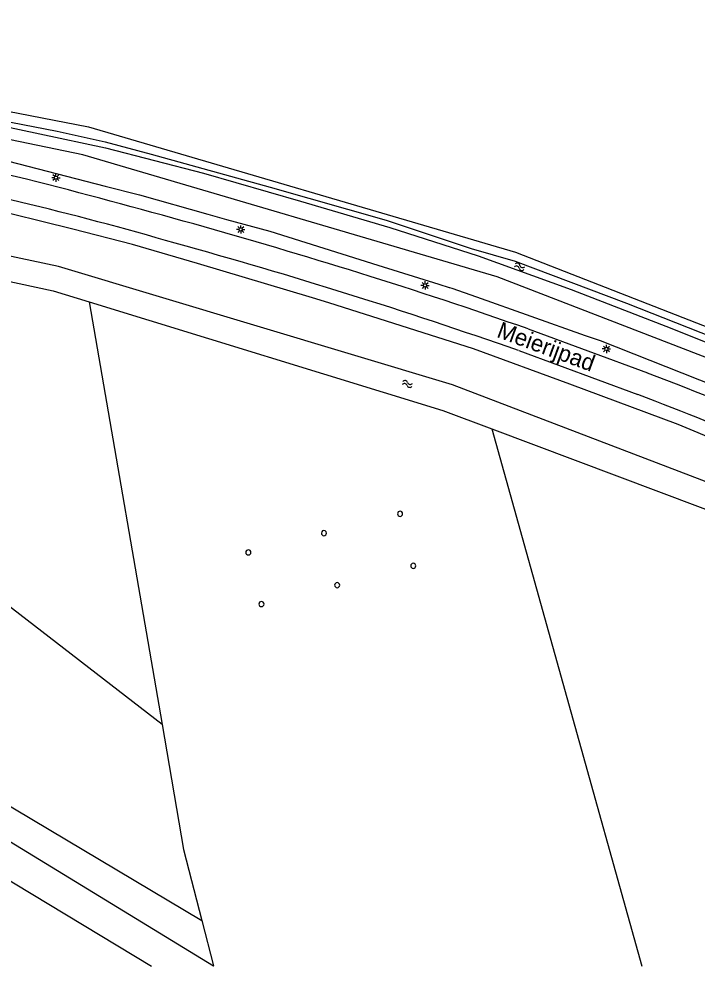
# Model space of a CAD drawing. Extents: x 135999 to 138000, y 396000 to 398501.
# Drawn here: x 137281 to 137383.9, y 396000 to 396143.7 of the extents above; entities that cross this region are included whole.
import ezdxf

# ---------------------------------------------------------------- set-up
doc = ezdxf.new("R2010")
doc.units = 0
for name, color, linetype in [('gg-anno-openbare ruimte label', 7, 'Continuous'), ('gg-bbg-hoogspanningsmast', 7, 'Continuous'), ('gg-knt-verharding', 7, 'Continuous'), ('gg-kntw-bovenkant insteek waterloop', 7, 'Continuous'), ('gg-kntw-waterlijn', 7, 'Continuous'), ('gt-grn-groengrens', 7, 'Continuous'), ('gt-symb-lichtmast', 7, 'Continuous'), ('gt-symb-watersymbool', 7, 'Continuous')]:
    doc.layers.add(name, color=color, linetype=linetype)

# ---------------------------------------------------------------- blocks, each defined once
blk = doc.blocks.new('gt0-WA')
at = {"layer": 'gt-symb-watersymbool'}
for centre, start, end in [((-0.32, 0.02), 28.0725, 151.9275), ((0.43, 0.42), 208.0725, 331.9275), ((-0.32, -0.43), 28.0725, 151.9275), ((0.43, -0.03), 208.0725, 331.9275)]:
    blk.add_arc(centre, 0.425, start, end, dxfattribs=at)
blk = doc.blocks.new('gt0-LMAST')
at = {"layer": 'gt-symb-lichtmast'}
for p, q in [((-0.18, 0.17), (-0.45, 0.44)), ((-0.01, 0.25), (-0.01, 0.62)), ((0.17, 0.17), (0.44, 0.44)), ((-0.26, 0), (-0.63, 0)), ((-0.18, -0.18), (-0.45, -0.45)), ((-0.01, -0.25), (-0.01, -0.63)), ((0.44, -0.45), (0.17, -0.18)), ((0.24, 0), (0.62, 0))]:
    blk.add_line(p, q, dxfattribs=at)
blk.add_circle((-0.01, 0), 0.25, dxfattribs=at)

msp = doc.modelspace()

# ---------------------------------------------------------------- linework, layer by layer
at = {"layer": 'gg-bbg-hoogspanningsmast'}
for centre, start, end in [((137338.85, 396068.61), 0, 180), ((137338.85, 396068.61), 180, 0), ((137327.29, 396065.67), 0.1478, 180.2964), ((137327.29, 396065.67), 180.2958, 0.1483), ((137315.82, 396062.76), 0, 180), ((137315.82, 396062.76), 180, 0), ((137340.85, 396060.72), 0, 180), ((137340.85, 396060.72), 180, 0), ((137329.3, 396057.78), 0, 180), ((137329.3, 396057.78), 180, 0), ((137317.81, 396054.92), 0, 180), ((137317.81, 396054.92), 180, 0)]:
    msp.add_arc(centre, 0.387, start, end, dxfattribs=at)
at = {"layer": 'gg-knt-verharding'}
for p, q in [((137358.3, 396096.65), (137376.42, 396089.97)), ((137356.85, 396093.36), (137374.94, 396086.69))]:
    msp.add_line(p, q, dxfattribs=at)
for centre, radius, start, end in [((137147.85, 395550.23), 584.77, 76.72399, 81.5915), ((137161.36, 395615.84), 514.21, 73.8102, 79.2382), ((137030.98, 395130.24), 1020.52, 72.8021, 75.75255), ((137088.8, 395327.64), 811.28, 70.70694, 74.56411), ((137104.13, 395373.08), 766.91, 70.64484, 72.65869), ((137120, 395423.14), 714.43, 66.9641, 68.96588), ((137147.61, 395490.19), 638.35, 67.13431, 69.138)]:
    msp.add_arc(centre, radius, start, end, dxfattribs=at)
at = {"layer": 'gg-kntw-bovenkant insteek waterloop'}
for p, q in [((137167.37, 396087.35), (137310.55, 396000.01)), ((137167.44, 396080.58), (137301.1, 396000)), ((137310.55, 396000.01), (137310.57, 396000))]:
    msp.add_line(p, q, dxfattribs=at)
for points in [[(137405.69, 396084.1), (137399.03, 396087.03), (137353.58, 396104.55), (137290.72, 396123.05), (137252.1, 396131.08), (137205.48, 396138.08), (137184.08, 396140.66)], [(137254.52, 396134.48), (137291.55, 396127.31), (137356.39, 396108.28), (137400.69, 396090.99), (137410.22, 396086.68)], [(137386.35, 396073.07), (137346.79, 396088.16), (137287.01, 396106.12), (137247.2, 396114.57), (137201.97, 396121.1), (137146.15, 396127.22)], [(137204.59, 396116.57), (137246.71, 396110.91), (137286.22, 396102.43), (137291.67, 396100.76)], [(137291.67, 396100.76), (137345.33, 396084.29), (137352.76, 396081.5)], [(137352.76, 396081.5), (137390.74, 396067.25), (137421.81, 396053.27), (137457.6, 396034.84), (137489.85, 396014.92), (137511.64, 396000)]]:
    msp.add_lwpolyline(points, dxfattribs=at)
at = {"layer": 'gg-kntw-waterlijn'}
for points in [[(137165.61, 396143.56), (137172.81, 396143.11), (137180.01, 396142.66), (137199.51, 396140.78), (137218.94, 396138.26), (137241.61, 396134.71), (137264.17, 396130.49), (137294.16, 396124.11), (137309.02, 396120.29), (137323.76, 396116.05), (137337.29, 396112.06), (137350.72, 396107.75), (137364.8, 396102.63), (137380.08, 396096.72), (137398.38, 396089.39)], [(137186.03, 396143.68), (137200.52, 396141.85), (137215.67, 396139.6), (137235.64, 396136.36), (137252.9, 396133.44), (137263.71, 396131.4), (137274.52, 396129.05), (137286.81, 396126.66), (137294.11, 396125.02), (137301.07, 396123.16), (137319.14, 396118.18), (137336.72, 396113.15), (137349.62, 396108.88), (137356.33, 396106.93), (137373.21, 396100.57), (137393.86, 396092.41)]]:
    msp.add_lwpolyline(points, dxfattribs=at)
at = {"layer": 'gt-grn-groengrens'}
for p, q in [((137291.67, 396100.76), (137302.72, 396036.64)), ((137352.76, 396081.5), (137375.52, 396000)), ((137308.78, 396006.91), (137310.55, 396000.01))]:
    msp.add_line(p, q, dxfattribs=at)
for points in [[(137393.29, 396077.03), (137381.07, 396082.15), (137364.63, 396088.3), (137349.97, 396093.65), (137328.05, 396100.59), (137325.58, 396101.36), (137308.1, 396106.6), (137298.24, 396109.46), (137289.19, 396111.78), (137275.22, 396115.23), (137266.32, 396117.19), (137257.9, 396118.99), (137251.25, 396120.08), (137231.89, 396123.18), (137223.37, 396124.4), (137207.73, 396126.26), (137186.92, 396128.76), (137150.11, 396136.92)], [(137279.4, 396122.09), (137294.08, 396118.33), (137299.31, 396117), (137309.66, 396114.07), (137312.49, 396113.28), (137319.07, 396111.47), (137335.47, 396106.34), (137344.75, 396103.45), (137346.31, 396102.96), (137346.37, 396102.94), (137346.72, 396102.83), (137350.47, 396101.5), (137366.94, 396095.68), (137369.24, 396094.88), (137386.7, 396087.99)], [(137192.82, 396117.69), (137201.36, 396088.67), (137250.26, 396041.55), (137272.64, 396028.41), (137308.78, 396006.91)], [(137302.72, 396036.64), (137206.26, 396111.14), (137204.59, 396116.57)], [(137302.72, 396036.64), (137305.98, 396017.69), (137308.78, 396006.91)]]:
    msp.add_lwpolyline(points, dxfattribs=at)

# ---------------------------------------------------------------- block references
at = {"layer": 'gt-symb-lichtmast'}
for p in [(137286.62, 396119.6), (137314.67, 396111.75), (137342.65, 396103.26), (137370.17, 396093.62)]:
    msp.add_blockref('gt0-LMAST', p, dxfattribs=at)
at = {"layer": 'gt-symb-watersymbool'}
for p, rotation in [((137356.93, 396106.1), -16.38630566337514), ((137339.9, 396088.32), -10.140793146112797)]:
    msp.add_blockref('gt0-WA', p, dxfattribs=dict(at, rotation=rotation))

# ---------------------------------------------------------------- texts
at = {"layer": 'gg-anno-openbare ruimte label'}
msp.add_text('Meierijpad', height=2.5, rotation=339.8, dxfattribs=at).set_placement((137353.37, 396095.47))

doc.saveas('drawing.dxf')
